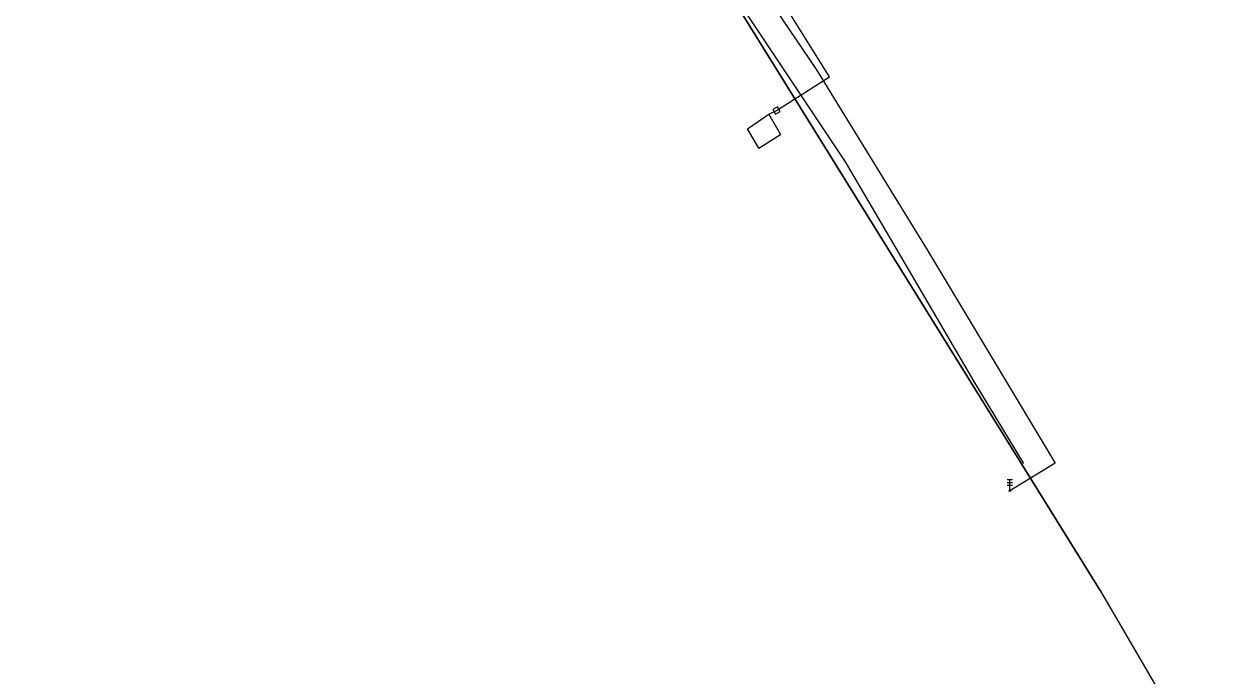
# Model space of a CAD drawing. Extents: x -599432 to -598680, y -1159407 to -1158632.
# Drawn here: x -599375 to -599264.7, y -1159094.5 to -1159035.2 of the extents above; entities that cross this region are included whole.
import ezdxf

# ---------------------------------------------------------------- set-up
doc = ezdxf.new("R2010")
doc.units = 0
for name, color, linetype in [('0001 VY - Body PBP', 7, 'Continuous'), ('0454 PV - O2 - kabel zaměřený', 7, 'Continuous'), ('0455 PV - O2 - kabel nezaměřený', 7, 'Continuous'), ('0457 PV - O2 - kabelovod', 7, 'Continuous'), ('0650 PV - BKOM - buňky', 7, 'Continuous'), ('0652 PV - BKOM - kabely bez rozlišení', 7, 'Continuous')]:
    doc.layers.add(name, color=color, linetype=linetype)

# ---------------------------------------------------------------- blocks, each defined once
blk = doc.blocks.new('5.250')
at = {"layer": '0001 VY - Body PBP'}
for p, q in [((1, 4), (-1, 4)), ((-1, 3), (1, 3)), ((-1, 2), (1, 2)), ((-0.5, 0), (0.5, 0)), ((0, 0), (0, 4))]:
    blk.add_line(p, q, dxfattribs=at)

msp = doc.modelspace()

# ---------------------------------------------------------------- linework, layer by layer
at = {"layer": '0454 PV - O2 - kabel zaměřený'}
for points in [[(-599339.07, -1158993.32), (-599319.74, -1159018.55), (-599300.29, -1159047.75), (-599295.69, -1159055.6)], [(-599295.69, -1159055.6), (-599288.59, -1159067.73), (-599284.06, -1159075.16)]]:
    msp.add_lwpolyline(points, dxfattribs=at)
at = {"layer": '0455 PV - O2 - kabel nezaměřený'}
msp.add_lwpolyline([(-599277.08, -1159086.72), (-599310.13, -1159033.56), (-599337.19, -1158998.47), (-599375, -1158964.86)], dxfattribs=at)
at = {"layer": '0457 PV - O2 - kabelovod'}
msp.add_lwpolyline([(-599375, -1158964.86), (-599337.19, -1158998.47), (-599310.13, -1159033.56), (-599277.08, -1159086.72), (-599234.14, -1159160.34), (-599189.54, -1159237.04), (-599142.76, -1159320.34), (-599091.04, -1159406.68)], dxfattribs=at)
at = {"layer": '0650 PV - BKOM - buňky'}
msp.add_lwpolyline([(-599306.64, -1159043.41), (-599306.22, -1159043.17), (-599306.46, -1159042.75), (-599306.88, -1159042.98)], close=True, dxfattribs=at)
at = {"layer": '0652 PV - BKOM - kabely bez rozlišení'}
for p, q in [((-599301.72, -1159040.02), (-599305.96, -1159033.24)), ((-599306.54, -1159043.07), (-599301.72, -1159040.02)), ((-599309.18, -1159044.74), (-599307.24, -1159043.42)), ((-599307.24, -1159043.42), (-599306.54, -1159043.07)), ((-599307.24, -1159043.42), (-599306.17, -1159045.25)), ((-599308.15, -1159046.49), (-599309.18, -1159044.74)), ((-599308.15, -1159046.49), (-599306.17, -1159045.25))]:
    msp.add_line(p, q, dxfattribs=at)
msp.add_lwpolyline([(-599322.21, -1159010.81), (-599321.34, -1159011.64), (-599315.83, -1159019.19), (-599316.47, -1159019.67), (-599315.07, -1159022.15), (-599313.49, -1159023.75), (-599302.89, -1159039.38), (-599292.84, -1159055.74), (-599281.17, -1159075.14), (-599285.31, -1159077.65)], dxfattribs=at)

# ---------------------------------------------------------------- block references
at = {"layer": '0650 PV - BKOM - buňky', "xscale": 0.25, "yscale": 0.25}
msp.add_blockref('5.250', (-599285.31, -1159077.65), dxfattribs=at)

doc.saveas('drawing.dxf')
